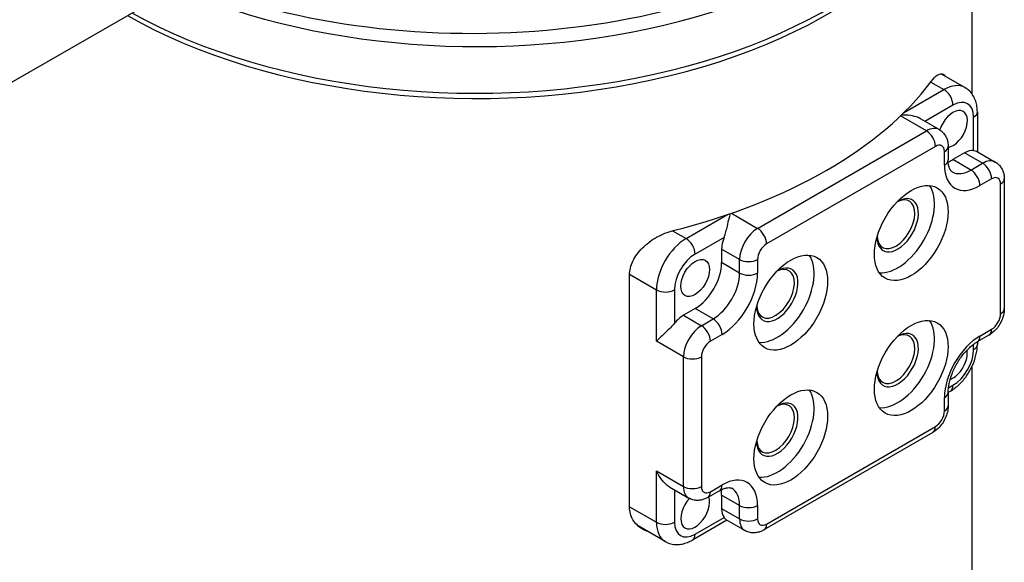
# Model space of a CAD drawing. Header units: millimetres. Extents: x 0 to 4378, y 0 to 2376.
# Tile 327 of 331: x 2673 to 2750, y 1785 to 1828. Entities that reach past the tile are written whole.
import ezdxf

# ---------------------------------------------------------------- set-up
doc = ezdxf.new("R2010")
doc.units = ezdxf.units.MM
doc.header["$LTSCALE"] = 0.2
doc.layers.add('01_Object Line', color=4, linetype='Continuous')

# ---------------------------------------------------------------- blocks, each defined once
blk = doc.blocks.new('A$C6724399f_1')
for p, q in [((38.788, 810.1), (38.788, 787.955)), ((-20.452, 798.288), (-38.09, 788.105)), ((38.243, 788.442), (36.357, 789.531)), ((33.407, 786.439), (36.593, 788.279)), ((35.556, 788.877), (36.593, 788.279)), ((37.3, 787.054), (35.093, 785.78)), ((35.214, 785.033), (33.172, 786.212)), ((36.214, 785.132), (34.736, 785.985)), ((38.926, 783.488), (38.926, 786.115)), ((39.219, 786.523), (39.219, 783.397)), ((21.92, 777.358), (35.214, 785.033)), ((35.921, 783.808), (22.627, 776.133)), ((36.921, 783.808), (36.921, 782.747)), ((36.628, 782.339), (36.628, 783.4)), ((38.219, 783.298), (37.3, 782.767)), ((38.714, 781.951), (37.3, 782.767)), ((39.633, 782.482), (38.219, 783.298)), ((39.156, 783.434), (40.633, 782.581)), ((38.714, 781.951), (39.633, 782.482)), ((40.34, 781.257), (39.421, 780.726)), ((41.34, 781.257), (41.34, 771.051)), ((41.048, 770.642), (41.048, 780.849)), ((16.299, 776.562), (19.555, 778.442)), ((19.861, 778.547), (21.92, 777.358)), ((15.234, 777.177), (16.299, 776.562)), ((19.281, 776.651), (17.006, 775.337)), ((20.506, 774.909), (19.092, 775.725)), ((19.092, 775.725), (19.092, 774.664)), ((20.506, 773.847), (19.092, 774.664)), ((20.506, 773.847), (20.506, 774.909)), ((21.92, 774.909), (21.92, 773.847)), ((11.846, 773.744), (13.965, 772.52)), ((11.846, 755.414), (11.846, 773.703)), ((13.965, 768.479), (13.965, 772.52)), ((15.38, 772.52), (15.38, 769.893)), ((17.006, 771.051), (16.087, 770.52)), ((16.087, 770.52), (17.501, 769.703)), ((18.42, 770.234), (17.006, 771.051)), ((17.501, 769.703), (18.42, 770.234)), ((19.127, 769.009), (18.208, 768.479)), ((40.133, 768.96), (39.214, 768.429)), ((39.421, 768.887), (40.34, 769.418)), ((16.087, 767.254), (13.965, 768.479)), ((38.926, 767.826), (38.926, 768.24)), ((39.219, 768.432), (39.219, 768.234)), ((16.087, 757.048), (16.087, 767.254)), ((17.501, 767.254), (17.501, 757.048)), ((38.788, 766.471), (38.788, 623.107)), ((36.941, 764.801), (37.3, 765.009)), ((37.093, 764.551), (36.921, 764.452)), ((36.921, 764.457), (36.921, 763.396)), ((36.628, 762.988), (36.628, 764.049)), ((35.714, 761.305), (22.42, 753.63)), ((22.627, 754.088), (35.921, 761.763)), ((13.965, 754.231), (13.965, 758.272)), ((13.965, 758.272), (16.087, 757.048)), ((18.208, 756.64), (19.127, 757.17)), ((15.023, 756.985), (16.501, 756.132)), ((15.38, 756.78), (15.38, 754.231)), ((18.92, 756.712), (18.001, 756.182)), ((20.506, 755.558), (19.092, 756.374)), ((19.092, 756.374), (19.092, 755.313)), ((11.846, 755.455), (13.965, 754.231)), ((19.092, 755.313), (20.506, 754.496)), ((20.506, 754.496), (20.506, 755.558)), ((21.92, 755.558), (21.92, 754.496)), ((19.506, 754.397), (16.799, 752.834)), ((17.006, 753.292), (19.281, 754.606)), ((20.92, 753.581), (19.443, 754.434)), ((14.649, 752.72), (12.527, 753.945))]:
    blk.add_line(p, q)
for centre, major_axis, start_param, end_param in [((-0.212, 814.182), (39, 0), 4.059541, 6.283185), ((-0.212, 810.1), (39, 0), 3.930948, 6.292251), ((-0.212, 810.508), (39, 0), 3.943769, 6.283185), ((-0.212, 797.852), (39, 0), 5.120985, 5.874589), ((36.593, 785.584), (1.65, 2.858), 0, 0.785398), ((36.593, 787.462), (-0.5, 0.866), 3.926991, 5.497787), ((37.3, 785.176), (0.8, 1.386), 3.585527, 8.226411), ((37.3, 785.176), (1.15, 1.992), 5.497787, 7.068583), ((38.219, 786.523), (1, 0), 5.497787, 6.283185), ((35.214, 783.4), (1, 1.732), 0, 0.785398), ((35.214, 784.217), (-0.5, 0.866), 3.926991, 5.497787), ((35.921, 782.992), (0.5, 0.866), 5.497787, 7.068583), ((35.921, 783.808), (1, 0), 5.497787, 6.283185), ((38.219, 781.665), (1, 1.732), 0.261799, 0.785398), ((35.921, 782.747), (1, 0), 5.497787, 6.283185), ((37.3, 785.176), (1.475, 2.555), 3.746657, 3.926991), ((39.633, 780.849), (1, 1.732), 0, 0.785398), ((39.421, 783.951), (-1.975, -3.421), 5.497787, 7.068583), ((38.714, 784.36), (-1.475, -2.555), 0, 0.785398), ((38.714, 781.134), (-0.5, 0.866), 3.926991, 5.497787), ((39.633, 781.665), (-0.5, 0.866), 3.926991, 5.497787), ((40.34, 780.44), (0.5, 0.866), 5.497787, 7.068583), ((40.34, 781.257), (1, 0), 5.497787, 6.283185), ((32.951, 777.603), (-2.05, -3.551), 0.261674, 2.879919), ((32.951, 777.603), (-1.15, -1.992), 5.480241, 10.227722), ((32.81, 777.685), (-1.05, -1.819), 5.568197, 10.139767), ((21.92, 775.725), (1, 1.732), 0.785398, 2.356194), ((21.92, 776.542), (0.5, -0.866), 0.785398, 2.356194), ((16.299, 773.868), (-1.65, -2.858), 3.926991, 5.497787), ((16.299, 775.746), (-0.5, 0.866), 3.926991, 5.497787), ((20.506, 776.542), (-1, -1.732), 4.974188, 5.497787), ((22.627, 775.317), (0.5, 0.866), 0.785398, 2.356194), ((17.006, 773.459), (-1.15, -1.992), 3.926991, 5.497787), ((23.476, 772.133), (-2.05, -3.551), 0.261674, 2.879919), ((17.006, 773.459), (1.475, 2.555), 3.926991, 5.497787), ((21.213, 775.317), (1, 0), 3.926991, 5.497787), ((23.476, 772.133), (-1.15, -1.992), 5.480241, 10.227722), ((23.335, 772.214), (-1.05, -1.819), 5.568197, 10.139767), ((18.42, 772.643), (-1.475, -2.555), 0.785398, 2.356194), ((19.127, 772.235), (-1.975, -3.421), 0.785398, 2.356194), ((21.213, 774.255), (1, 0), 3.926991, 5.497787), ((14.672, 772.929), (-1, 0), 0.785398, 2.356194), ((16.087, 768.887), (-1, -1.732), 3.926991, 4.45059), ((40.34, 770.234), (-0.5, -0.866), 0.785398, 2.356194), ((40.34, 771.051), (1, 0), 5.497787, 6.283185), ((17.501, 768.07), (1, 1.732), 0.785398, 2.356194), ((17.501, 768.887), (0.5, -0.866), 0.785398, 2.356194), ((18.42, 769.418), (0.5, -0.866), 0.785398, 2.356194), ((32.951, 766.989), (-2.05, -3.551), 0.261674, 2.879919), ((32.951, 766.989), (-1.15, -1.992), 5.480241, 10.227722), ((32.81, 767.07), (-1.05, -1.819), 5.568197, 10.139767), ((39.421, 765.662), (1.975, 3.421), 0.785398, 2.356194), ((38.714, 769.295), (0.5, -0.866), 0, 0.785398), ((39.633, 769.826), (0.5, -0.866), 0, 0.785398), ((18.208, 767.662), (0.5, 0.866), 0.785398, 2.356194), ((38.219, 768.234), (1, 0), 5.497787, 6.283185), ((16.794, 767.662), (1, 0), 3.926991, 5.497787), ((37.3, 766.887), (0.8, 1.386), 3.728615, 5.696163), ((37.3, 766.887), (1.15, 1.992), 3.926991, 5.497787), ((36.593, 765.417), (0.5, -0.866), 0, 0.785398), ((23.476, 761.518), (-2.05, -3.551), 0.261674, 2.879919), ((35.921, 764.457), (1, 0), 5.497787, 6.283185), ((23.476, 761.518), (-1.15, -1.992), 5.480241, 10.227722), ((23.335, 761.6), (-1.05, -1.819), 5.568197, 10.139767), ((35.921, 763.396), (1, 0), 5.497787, 6.283185), ((35.921, 762.58), (-0.5, -0.866), 0.785398, 2.356194), ((35.214, 762.171), (0.5, -0.866), 0, 0.785398), ((18.42, 757.578), (0.5, -0.866), 0, 0.785398), ((19.127, 753.945), (1.975, 3.421), 5.497787, 7.068583), ((17.501, 757.864), (-1, -1.732), 5.497787, 6.283185), ((16.794, 757.456), (1, 0), 3.926991, 5.497787), ((18.208, 757.456), (-0.5, -0.866), 5.497787, 7.068583), ((17.501, 757.048), (0.5, -0.866), 0, 0.785398), ((17.006, 755.17), (1.475, 2.555), 5.497787, 5.678121), ((18.42, 754.353), (1.475, 2.555), 5.497787, 6.283185), ((17.006, 755.17), (-0.8, -1.386), 4.339959, 8.980843), ((20.506, 756.129), (-1, -1.732), 5.497787, 6.021386), ((21.213, 755.966), (1, 0), 3.926991, 5.497787), ((16.299, 755.578), (-1.65, -2.858), 5.497787, 6.283185), ((14.672, 754.639), (-1, 0), 0.785398, 2.356194), ((17.006, 755.17), (-1.15, -1.992), 5.497787, 7.068583), ((21.92, 755.313), (-1, -1.732), 5.497787, 6.283185), ((21.213, 754.904), (1, 0), 3.926991, 5.497787), ((22.627, 754.904), (-0.5, -0.866), 5.497787, 7.068583), ((21.92, 754.496), (0.5, -0.866), 0, 0.785398), ((14.177, 756.803), (-1.65, -2.858), 6.258355, 6.283185), ((16.299, 753.7), (0.5, -0.866), 0, 0.785398)]:
    blk.add_ellipse(centre, major_axis=major_axis, ratio=0.57735, start_param=start_param, end_param=end_param)
for centre, major_axis in [((34.012, 776.991), (2.05, 3.551)), ((17.006, 773.459), (0.8, 1.386)), ((24.537, 771.52), (2.05, 3.551)), ((34.012, 766.376), (2.05, 3.551)), ((24.537, 760.906), (2.05, 3.551))]:
    blk.add_ellipse(centre, major_axis=major_axis, ratio=0.57735)
for points, knots in [([(27, 799.27), (23.408, 797.198), (19.139, 795.547), (9.765, 793.287), (4.73, 792.696), (-5.399, 792.661), (-10.416, 793.211), (-17.877, 794.936), (-20.508, 795.758), (-22.946, 796.743)], [0, 0, 0, 0, 1.523476, 1.523476, 3.047005, 3.047005, 4.562156, 4.562156, 5.458689, 5.458689, 5.458689, 5.458689]), ([(35.577, 788.906), (35.761, 789.15), (35.948, 789.343), (36.282, 789.546), (36.427, 789.556), (36.583, 789.454), (36.624, 789.411), (36.661, 789.355)], [-0.5288971, -0.5288971, -0.5288971, -0.5288971, -0.3905338, -0.3905338, -0.2521705, -0.2521705, -0.199162, -0.199162, -0.199162, -0.199162]), ([(39.219, 786.523), (39.219, 786.667), (39.209, 786.81), (39.167, 787.095), (39.134, 787.237), (39.041, 787.515), (38.98, 787.652), (38.825, 787.914), (38.731, 788.039), (38.509, 788.263), (38.382, 788.362), (38.243, 788.442)], [0, 0, 0, 0, 0.1570796, 0.1570796, 0.3141593, 0.3141593, 0.4712389, 0.4712389, 0.6283185, 0.6283185, 0.7853982, 0.7853982, 0.7853982, 0.7853982]), ([(34.736, 785.985), (34.637, 786.042), (34.524, 786.091), (34.227, 786.192), (34.007, 786.238), (33.597, 786.277), (33.41, 786.28), (33.232, 786.269)], [-0.1728981, -0.1728981, -0.1728981, -0.1728981, -0.1330576, -0.1330576, -0.0665288, -0.0665288, -0.0138821, -0.0138821, -0.0138821, -0.0138821]), ([(36.214, 785.132), (36.319, 785.072), (36.415, 784.997), (36.58, 784.83), (36.649, 784.738), (36.76, 784.55), (36.802, 784.454), (36.866, 784.264), (36.888, 784.17), (36.915, 783.987), (36.921, 783.897), (36.921, 783.808)], [5.4977871, 5.4977871, 5.4977871, 5.4977871, 5.6548668, 5.6548668, 5.8119464, 5.8119464, 5.969026, 5.969026, 6.1261057, 6.1261057, 6.2831853, 6.2831853, 6.2831853, 6.2831853]), ([(37.239, 781.805), (37.214, 781.819), (37.191, 781.837), (37.141, 781.888), (37.114, 781.921), (37.058, 782.015), (37.03, 782.074), (36.981, 782.221), (36.959, 782.309), (36.93, 782.51), (36.921, 782.623), (36.921, 782.747)], [2.3561945, 2.3561945, 2.3561945, 2.3561945, 2.5132741, 2.5132741, 2.6703538, 2.6703538, 2.8274334, 2.8274334, 2.984513, 2.984513, 3.1415927, 3.1415927, 3.1415927, 3.1415927]), ([(38.926, 783.488), (39.019, 783.479), (39.091, 783.465), (39.145, 783.44), (39.15, 783.437), (39.156, 783.434)], [0.53444544, 0.53444544, 0.53444544, 0.53444544, 0.57978612, 0.57978612, 0.58528629, 0.58528629, 0.58528629, 0.58528629]), ([(40.633, 782.581), (40.738, 782.52), (40.834, 782.445), (40.999, 782.278), (41.068, 782.186), (41.179, 781.999), (41.222, 781.903), (41.286, 781.713), (41.307, 781.619), (41.335, 781.435), (41.34, 781.345), (41.34, 781.257)], [5.4977871, 5.4977871, 5.4977871, 5.4977871, 5.6548668, 5.6548668, 5.8119464, 5.8119464, 5.969026, 5.969026, 6.1261057, 6.1261057, 6.2831853, 6.2831853, 6.2831853, 6.2831853]), ([(19.281, 776.651), (19.335, 776.789), (19.384, 776.945), (19.47, 777.254), (19.509, 777.408), (19.589, 777.741), (19.635, 777.94), (19.714, 778.269), (19.748, 778.405), (19.781, 778.519)], [0.5344454, 0.5344454, 0.5344454, 0.5344454, 0.5797861, 0.5797861, 0.6251268, 0.6251268, 0.6916556, 0.6916556, 0.7474235, 0.7474235, 0.7474235, 0.7474235]), ([(11.846, 773.703), (11.846, 774.047), (11.936, 774.426), (12.287, 775.154), (12.547, 775.503), (13.154, 776.119), (13.55, 776.422), (14.404, 776.904), (14.86, 777.083), (15.283, 777.189)], [1.0490036, 1.0490036, 1.0490036, 1.0490036, 1.1750889, 1.1750889, 1.3011741, 1.3011741, 1.4395374, 1.4395374, 1.5779007, 1.5779007, 1.5779007, 1.5779007]), ([(41.34, 771.051), (41.34, 770.874), (41.317, 770.706), (41.238, 770.38), (41.183, 770.224), (41.044, 769.924), (40.961, 769.78), (40.771, 769.51), (40.663, 769.383), (40.42, 769.153), (40.286, 769.048), (40.133, 768.96)], [6.283185, 6.283185, 6.283185, 6.283185, 6.597345, 6.597345, 6.911504, 6.911504, 7.225663, 7.225663, 7.539822, 7.539822, 7.853982, 7.853982, 7.853982, 7.853982]), ([(15.38, 769.893), (15.287, 769.778), (15.176, 769.658), (14.952, 769.428), (14.838, 769.318), (14.59, 769.081), (14.44, 768.942), (14.173, 768.689), (14.056, 768.574), (13.965, 768.479)], [-0.223739, -0.223739, -0.223739, -0.223739, -0.1783983, -0.1783983, -0.1330576, -0.1330576, -0.0665288, -0.0665288, 0, 0, 0, 0]), ([(36.921, 764.457), (36.921, 764.667), (36.946, 764.907), (37.054, 765.425), (37.139, 765.705), (37.367, 766.273), (37.512, 766.561), (37.846, 767.108), (38.036, 767.367), (38.434, 767.822), (38.642, 768.02), (38.972, 768.277), (39.096, 768.361), (39.214, 768.429)], [3.141593, 3.141593, 3.141593, 3.141593, 3.408465, 3.408465, 3.685241, 3.685241, 3.96956, 3.96956, 4.255964, 4.255964, 4.53846, 4.53846, 4.712389, 4.712389, 4.712389, 4.712389]), ([(37.093, 764.551), (37.342, 764.694), (37.572, 764.872), (37.998, 765.277), (38.192, 765.505), (38.539, 765.996), (38.691, 766.259), (38.942, 766.804), (39.042, 767.087), (39.181, 767.658), (39.219, 767.946), (39.219, 768.234)], [4.712389, 4.712389, 4.712389, 4.712389, 5.026548, 5.026548, 5.340708, 5.340708, 5.654867, 5.654867, 5.969026, 5.969026, 6.283185, 6.283185, 6.283185, 6.283185]), ([(36.921, 763.396), (36.921, 763.22), (36.898, 763.051), (36.819, 762.726), (36.763, 762.569), (36.625, 762.269), (36.542, 762.125), (36.351, 761.855), (36.243, 761.729), (36.001, 761.498), (35.867, 761.393), (35.714, 761.305)], [6.283185, 6.283185, 6.283185, 6.283185, 6.597345, 6.597345, 6.911504, 6.911504, 7.225663, 7.225663, 7.539822, 7.539822, 7.853982, 7.853982, 7.853982, 7.853982]), ([(15.023, 756.985), (14.924, 757.043), (14.826, 757.116), (14.59, 757.323), (14.44, 757.49), (14.173, 757.865), (14.056, 758.072), (13.965, 758.272)], [0.5852863, 0.5852863, 0.5852863, 0.5852863, 0.6251268, 0.6251268, 0.6916556, 0.6916556, 0.7581844, 0.7581844, 0.7581844, 0.7581844]), ([(18.92, 756.712), (19.027, 756.774), (19.129, 756.823), (19.319, 756.898), (19.405, 756.923), (19.558, 756.954), (19.623, 756.96), (19.731, 756.959), (19.774, 756.952), (19.843, 756.934), (19.87, 756.922), (19.895, 756.908)], [4.712389, 4.712389, 4.712389, 4.712389, 4.8694686, 4.8694686, 5.0265482, 5.0265482, 5.1836279, 5.1836279, 5.3407075, 5.3407075, 5.4977871, 5.4977871, 5.4977871, 5.4977871]), ([(18.001, 756.182), (17.925, 756.138), (17.844, 756.098), (17.671, 756.03), (17.579, 756.001), (17.382, 755.962), (17.278, 755.95), (17.06, 755.953), (16.946, 755.967), (16.719, 756.026), (16.606, 756.072), (16.501, 756.132)], [1.5707963, 1.5707963, 1.5707963, 1.5707963, 1.727876, 1.727876, 1.8849556, 1.8849556, 2.0420352, 2.0420352, 2.1991149, 2.1991149, 2.3561945, 2.3561945, 2.3561945, 2.3561945]), ([(13.341, 753.476), (13.158, 753.539), (12.988, 753.617), (12.547, 753.885), (12.287, 754.132), (11.936, 754.725), (11.846, 755.071), (11.846, 755.414)], [0.7307008, 0.7307008, 0.7307008, 0.7307008, 0.7968331, 0.7968331, 0.9229184, 0.9229184, 1.0490036, 1.0490036, 1.0490036, 1.0490036]), ([(19.281, 754.606), (19.335, 754.53), (19.384, 754.474), (19.432, 754.44), (19.437, 754.437), (19.443, 754.434)], [-0.22373898, -0.22373898, -0.22373898, -0.22373898, -0.1783983, -0.1783983, -0.17289813, -0.17289813, -0.17289813, -0.17289813]), ([(22.42, 753.63), (22.344, 753.586), (22.263, 753.546), (22.09, 753.478), (21.998, 753.45), (21.802, 753.41), (21.697, 753.399), (21.479, 753.401), (21.365, 753.415), (21.138, 753.474), (21.025, 753.52), (20.92, 753.581)], [1.5707963, 1.5707963, 1.5707963, 1.5707963, 1.727876, 1.727876, 1.8849556, 1.8849556, 2.0420352, 2.0420352, 2.1991149, 2.1991149, 2.3561945, 2.3561945, 2.3561945, 2.3561945]), ([(14.649, 752.72), (14.788, 752.64), (14.937, 752.579), (15.242, 752.5), (15.397, 752.48), (15.701, 752.477), (15.85, 752.493), (16.138, 752.551), (16.277, 752.593), (16.545, 752.699), (16.674, 752.762), (16.799, 752.834)], [3.9269908, 3.9269908, 3.9269908, 3.9269908, 4.0840704, 4.0840704, 4.2411501, 4.2411501, 4.3982297, 4.3982297, 4.5553093, 4.5553093, 4.712389, 4.712389, 4.712389, 4.712389])]:
    blk.add_open_spline(points, degree=3, knots=knots)

msp = doc.modelspace()

# ---------------------------------------------------------------- block references
at = {"layer": '01_Object Line'}
msp.add_blockref('A$C6724399f_1', (2708.753, 1034.021), dxfattribs=at)

doc.saveas('drawing.dxf')
